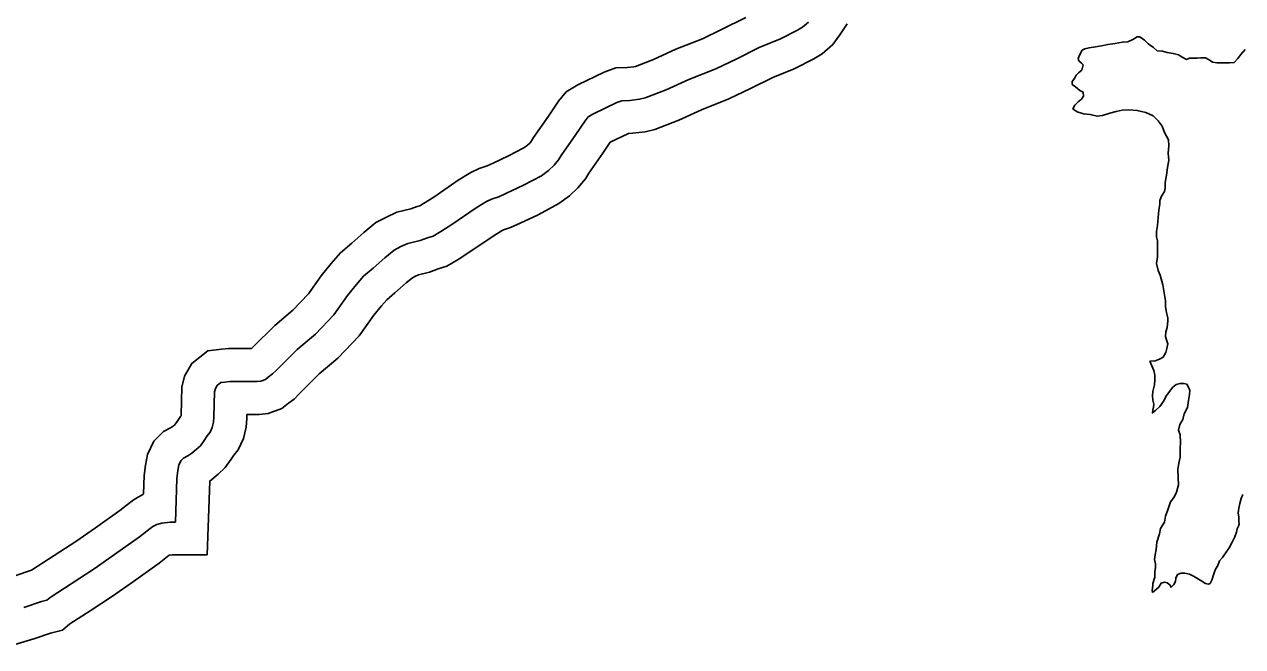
# Model space of a CAD drawing. Extents: x 31699 to 244310, y -8841 to 11474.
# Drawn here: x 133294.6 to 133665.1, y -513.5 to -324.4 of the extents above; entities that cross this region are included whole.
import ezdxf

# ---------------------------------------------------------------- set-up
doc = ezdxf.new("R2010")
doc.units = 0
for name, color, linetype in [('B_Logo', 7, 'Continuous'), ('R_Draft', 7, 'Continuous'), ('R_XS_EARTHWORK_STAGE2', 7, 'Continuous')]:
    doc.layers.add(name, color=color, linetype=linetype)

msp = doc.modelspace()

# ---------------------------------------------------------------- linework, layer by layer
at = {"layer": 'B_Logo'}
for points in [[(133340.55, -475.67), (133341, -462.37), (133341.32, -459.97), (133341.64, -458.3), (133342.3, -456.96), (133343.03, -456.22), (133344.29, -455.54), (133345.55, -454.73), (133346.88, -453.65), (133348.14, -452.44), (133349.33, -450.83), (133350.25, -449.42), (133351.11, -448.35), (133351.77, -446.94), (133352.16, -445.27), (133352.28, -443.66), (133352.44, -436.05), (133352.7, -435.05), (133353.23, -434.11), (133354.35, -433.23), (133355.62, -433.09), (133357.15, -432.95), (133365.41, -432.96), (133366.54, -432.81), (133367.94, -432.34), (133368.73, -431.66), (133370.13, -430.65), (133371.19, -429.58), (133377.55, -423.25), (133383.11, -418.54), (133388.74, -412.69), (133392.9, -406.79), (133395.55, -403.5), (133397.8, -400.94), (133400.72, -398.45), (133404.29, -395.29), (133407.08, -393), (133409.14, -391.91), (133411.2, -390.97), (133414.99, -390.07), (133417.25, -389.25), (133418.98, -388.71), (133421.24, -387.36), (133424.62, -385.2), (133432.05, -380.14), (133435.17, -378.18), (133436.64, -377.5), (133438.9, -376.75), (133441.29, -375.73), (133446.4, -373.29), (133451.85, -370.38), (133454.04, -368.76), (133455.7, -367.22), (133457.08, -365.54), (133457.88, -364.2), (133462.3, -357.89), (133465.14, -353.66), (133466.07, -352.52), (133467.66, -351.57), (133474.84, -348.12), (133476.36, -347.57), (133478.76, -347.49), (133481.69, -347.13), (133483.42, -346.72), (133489.8, -344.27), (133496.65, -341.15), (133504.89, -337.89), (133511.07, -334.91), (133518.11, -331.39), (133524.62, -328.8), (133529.74, -326.16), (133531.26, -325.22), (133533.05, -323.67)], [(133294.47, -501.63), (133299.79, -499.86), (133301.45, -499.45), (133302.44, -498.57), (133309.15, -494.25), (133315.85, -489.86), (133322.02, -485.55), (133329.65, -480.15), (133332.83, -477.66), (133333.7, -477.05), (133334.89, -476.37), (133336.42, -475.96), (133338.95, -475.68), (133340.55, -475.67)]]:
    msp.add_lwpolyline(points, dxfattribs=at)
at = {"layer": 'R_Draft'}
for points in [[(133657.25, -336.09), (133655.99, -335.84), (133654.92, -335.11), (133653.85, -334.58), (133652.38, -334.59), (133651.25, -334.6), (133650.25, -334.67), (133648.98, -334.68), (133648.05, -335.02), (133646.98, -334.43), (133645.65, -333.64), (133644.05, -333.25), (133642.18, -332.93), (133640.71, -332.47), (133639.11, -332.41), (133637.97, -331.42), (133636.37, -330.3), (133635.29, -329.17), (133634.62, -328.64), (133633.89, -328.11), (133633.09, -328.18), (133631.76, -328.93), (133630.23, -329.67), (133628.57, -329.75), (133626.37, -330.16), (133624.11, -330.51), (133622.18, -330.93), (133620.38, -331.21), (133618.45, -331.49), (133617.12, -331.77), (133616.32, -332.24), (133615.66, -333.51), (133615.07, -334.72), (133615.28, -335.45), (133616.08, -336.18), (133616.62, -336.71), (133616.23, -338.25), (133615.23, -339.12), (133614.5, -339.8), (133613.98, -340.87), (133613.31, -341.74), (133613.32, -342.61), (133614.32, -343.34), (133615.66, -344.46), (133616.67, -344.99), (133616.74, -346.19), (133616.15, -347.06), (133615.08, -347.87), (133614.09, -348.88), (133613.5, -350.02), (133614.77, -350.95), (133616.71, -351.6), (133618.71, -351.79), (133620.84, -352.31), (133622.5, -352.03), (133624.77, -351.35), (133626.69, -350.86), (133628.49, -350.45), (133630.49, -350.3), (133633.09, -350.55), (133635.69, -351.2), (133637.96, -352.19), (133639.44, -353.65), (133640.65, -355.31), (133641.32, -357.24), (133642.54, -359.5), (133642.68, -361.3), (133642.5, -363.51), (133642.64, -365.65), (133642.25, -367.85), (133642, -370.19), (133641.55, -372.46), (133641.56, -374.2), (133641.37, -375.2), (133640.44, -376.61), (133639.98, -377.88), (133639.92, -379.02), (133639.6, -380.83), (133639.48, -383.03), (133639.23, -385.5), (133638.97, -387.37), (133638.98, -388.98), (133639.26, -390.18), (133639.27, -391.65), (133639.28, -393.18), (133639.22, -394.99), (133638.97, -397.06), (133639.44, -399.19), (133640.05, -400.59), (133640.87, -403.59), (133641.28, -405.99), (133641.63, -408.39), (133641.64, -410.19), (133641.99, -411.99), (133642.33, -413.53), (133642.4, -414.6), (133642.21, -416.47), (133641.82, -417.81), (133641.63, -419.21), (133641.9, -420.01), (133642.38, -421.47)], [(133665.89, -332.03), (133664.57, -333.5), (133663.71, -334.71), (133662.52, -335.92), (133661.12, -336.07), (133659.32, -336.08), (133657.25, -336.09)], [(133642.38, -421.47), (133642.05, -422.88), (133641.73, -424.08), (133640.94, -425.49), (133639.81, -426.1), (133638.54, -426.64), (133636.95, -426.79), (133637.49, -428.12), (133638.16, -429.58), (133638.44, -430.98), (133638.45, -432.39), (133638.32, -433.92), (133637.8, -435.93), (133637.74, -437.2), (133637.82, -438.6), (133638.09, -439.87), (133638.03, -440.74), (133637.83, -441.61), (133637.71, -442.48), (133638.63, -441.73), (133639.96, -440.52), (133641.15, -438.78), (133641.74, -437.51), (133642.93, -435.96), (133643.92, -434.62), (133644.92, -433.81), (133646.11, -433.54), (133647.25, -433.53), (133648.18, -433.79), (133648.79, -434.85), (133649.06, -435.65), (133649, -436.92), (133648.68, -438.66), (133648.36, -440.8), (133647.37, -442.81), (133646.91, -444.48), (133645.99, -446.02), (133645.6, -447.76), (133646.14, -449.1), (133646.22, -451.43), (133646.1, -453.3), (133646.12, -455.91), (133645.73, -457.71), (133645.41, -459.65), (133645.55, -462.19), (133645.63, -464.39), (133645.05, -466.6), (133644.32, -468.07), (133643.2, -469.55), (133642.41, -471.96), (133641.69, -473.9), (133641.37, -475.71), (133640.18, -477.58), (133639.86, -479.26), (133639.01, -481.8), (133638.82, -484.01), (133638.57, -485.61), (133638.37, -487.08), (133638.65, -488.35), (133638.59, -489.48), (133638.4, -490.82), (133638.41, -492.42), (133637.82, -494.3), (133637.82, -494.96), (133637.57, -496.5), (133637.7, -497.03)], [(133637.7, -497.03), (133639.69, -495.42), (133640.35, -494.28), (133641.35, -493.94), (133642.21, -494.13), (133642.95, -494.73), (133643.36, -495.46), (133644.22, -494.65), (133644.68, -493.71), (133644.8, -492.71), (133645.33, -491.64), (133646.46, -491.23), (133647.59, -491.22), (133648.93, -491.55), (133650.2, -492.14), (133651.67, -493), (133652.67, -493.66), (133653.81, -494.32), (133654.68, -494.51), (133655.21, -494.38), (133655.74, -493.37), (133656.39, -491.43), (133656.91, -490.02), (133657.57, -488.82), (133658.1, -487.48), (133658.96, -486.4), (133660.08, -484.86), (133661.07, -483.45), (133661.86, -481.97), (133662.79, -480.17), (133663.31, -478.69), (133663.44, -477.69), (133663.83, -476.95), (133664.09, -476.22), (133664.02, -475.42), (133663.95, -474.21), (133663.81, -472.81), (133664, -471.41), (133664.32, -470), (133664.71, -468.53), (133665.17, -467.26)]]:
    msp.add_lwpolyline(points, dxfattribs=at)
at = {"layer": 'R_XS_EARTHWORK_STAGE2'}
for points in [[(133330.84, -467.05), (133331.03, -461.55), (133331.45, -458.36), (133332.08, -455.09), (133334.04, -451.09), (133336.97, -448.12), (133339.22, -446.91), (133339.68, -446.62), (133340.25, -446.16), (133340.6, -445.82), (133341.12, -445.11), (133342.15, -443.54), (133342.28, -443.39), (133342.29, -443.18), (133342.46, -434.67), (133343.34, -431.28), (133345.5, -427.45), (133350.44, -423.61), (133354.59, -423.14), (133356.68, -422.95), (133363.67, -422.95), (133364.1, -422.52), (133370.78, -415.88), (133376.26, -411.24), (133381.01, -406.31), (133384.91, -400.77), (133387.9, -397.05), (133390.77, -393.8), (133394.16, -390.9), (133397.81, -387.68), (133401.52, -384.62), (133404.71, -382.94), (133407.92, -381.46), (133412.13, -380.47), (133414.04, -379.78), (133414.85, -379.53), (133415.98, -378.85), (133419.12, -376.85), (133426.58, -371.76), (133430.39, -369.37), (133432.94, -368.19), (133435.36, -367.39), (133437.18, -366.61), (133441.89, -364.36), (133446.49, -361.91), (133447.63, -361.06), (133448.4, -360.35), (133448.87, -359.77), (133449.46, -358.77), (133454.06, -352.23), (133457.09, -347.71), (133459.43, -344.83), (133462.93, -342.75), (133470.98, -338.88), (133474.47, -337.63), (133477.99, -337.51), (133479.93, -337.27), (133480.46, -337.15), (133485.93, -335.05), (133492.73, -331.95), (133500.87, -328.73), (133506.66, -325.93), (133514.02, -322.25)], [(133350.22, -485.6), (133350.98, -463.21), (133353.51, -461.15), (133355.68, -459.06), (133357.54, -456.55), (133358.36, -455.3), (133359.67, -453.66), (133361.27, -450.23), (133362.07, -446.8), (133362.28, -444.15), (133362.3, -442.95), (133366.03, -442.96), (133368.8, -442.61), (133372.96, -441.19), (133374.91, -439.54), (133376.67, -438.26), (133378.28, -436.63), (133384.31, -430.63), (133389.97, -425.84), (133396.48, -419.08), (133400.9, -412.81), (133403.2, -409.94), (133404.83, -408.09), (133407.28, -406), (133410.78, -402.9), (133412.64, -401.37), (133413.56, -400.89), (133414.47, -400.47), (133417.85, -399.67), (133420.46, -398.73), (133423.11, -397.89), (133426.5, -395.86), (133430.13, -393.55), (133437.53, -388.51), (133439.95, -386.98), (133440.33, -386.81), (133442.44, -386.11), (133445.4, -384.85), (133450.91, -382.22), (133457.21, -378.86), (133460.45, -376.46), (133462.99, -374.08), (133465.29, -371.3), (133466.29, -369.62), (133470.55, -363.55), (133472.8, -360.2), (133478.38, -357.51), (133479.54, -357.47), (133483.46, -356.99), (133486.39, -356.29), (133493.67, -353.5), (133500.56, -350.36), (133508.91, -347.05), (133515.48, -343.88), (133522.2, -340.52), (133528.77, -337.92), (133534.67, -334.87), (133537.21, -333.3), (133540.46, -330.49), (133542.6, -327.55), (133544.82, -324.17)], [(133291.44, -492.1), (133296.8, -490.31), (133303.7, -485.86), (133310.24, -481.58), (133316.27, -477.37), (133323.68, -472.13), (133326.87, -469.63), (133328.34, -468.59), (133330.89, -467.15)], [(133289.65, -513.53), (133297.49, -511.16), (133302.57, -509.47), (133306.22, -508.57), (133308.49, -506.57), (133314.59, -502.64), (133321.46, -498.15), (133327.77, -493.73), (133335.62, -488.17), (133338.69, -485.77), (133339.55, -485.67), (133350.22, -485.6)]]:
    msp.add_lwpolyline(points, dxfattribs=at)

doc.saveas('drawing.dxf')
